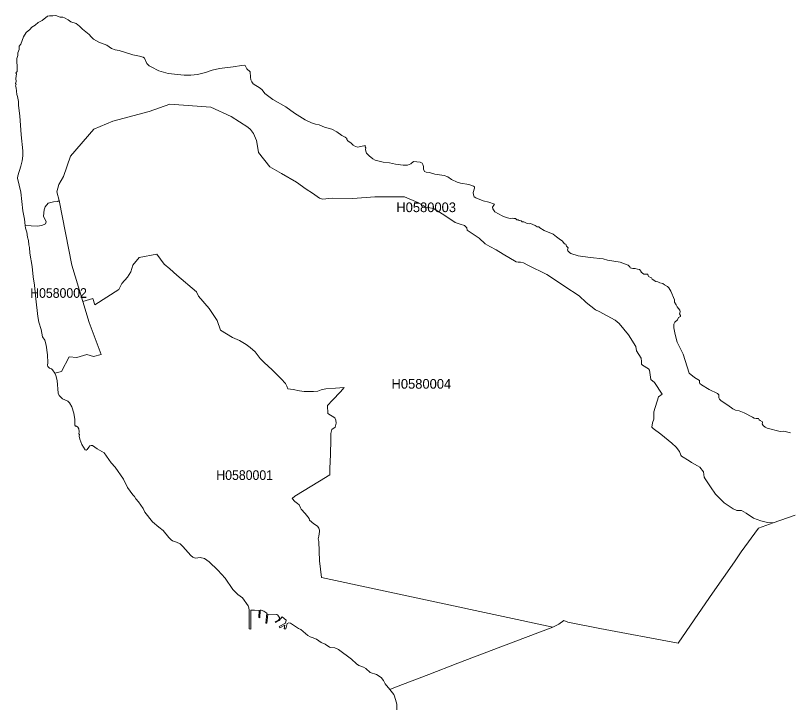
# Model space of a CAD drawing. Extents: x 369010 to 739155, y 6377141 to 6616555.
# Drawn here: x 501971 to 509979, y 6576430 to 6583579 of the extents above; entities that cross this region are included whole.
import ezdxf
from ezdxf.enums import TextEntityAlignment as Align

# ---------------------------------------------------------------- set-up
doc = ezdxf.new("R2010")
doc.units = 0
doc.header["$LTSCALE"] = 40
doc.layers.add('1', color=7, linetype='Continuous', lineweight=13)
doc.layers.add('2', color=7, linetype='Continuous')

msp = doc.modelspace()

# ---------------------------------------------------------------- linework, layer by layer
at = {"layer": '1'}
for points in [[(505489.77, 6582223.61), (505464.61, 6582237.68), (505443.43, 6582258.53), (505408.51, 6582283.52), (505400.06, 6582295.11), (505397.91, 6582307.69), (505382.52, 6582320.27), (505349.42, 6582338.47), (505296.46, 6582375.54), (505244.99, 6582401.86), (505169.85, 6582422.71), (505113.91, 6582446.38), (505075.35, 6582454.82), (505034.96, 6582469.55), (504969.92, 6582500.83), (504856.71, 6582567.53), (504767.84, 6582634.23), (504634.28, 6582708.87), (504551.53, 6582773.42), (504523.56, 6582809.83), (504504.36, 6582828.36), (504431.04, 6582871.39), (504415.65, 6582891.92), (504407.54, 6582913.1), (504403.07, 6582941.4), (504400.25, 6582997.34), (504364.34, 6583025.97), (504346.96, 6583063.21), (504336.54, 6583065.36), (504308.4, 6583063.21), (504224.82, 6583047.16), (504081.49, 6583031.1), (504006.36, 6583012.07), (503935.69, 6582988.07), (503854.92, 6582967.22), (503784.58, 6582960.77), (503717.55, 6582960.77), (503551.38, 6582978.47), (503454.56, 6583007.27), (503432.72, 6583016.87), (503397.47, 6583038.72), (503354.93, 6583058.08), (503331.26, 6583082.91), (503304.95, 6583137.69), (503292.7, 6583147.95), (503252.82, 6583159.54), (503185.95, 6583171.45), (503043.45, 6583218.62), (503001.08, 6583223.75), (502964.34, 6583237.32), (502916.18, 6583272.91), (502832.6, 6583301.7), (502779.64, 6583335.63), (502754.65, 6583356.82), (502735.12, 6583382.14), (502665.61, 6583439.24), (502633.83, 6583470.52), (502598.25, 6583497.5), (502544.29, 6583512.56), (502517.32, 6583534.4), (502477.1, 6583555.92), (502460.71, 6583560.72), (502432.41, 6583563.03), (502388.72, 6583579.42), (502357.94, 6583575.45), (502324.5, 6583576.11), (502304.31, 6583570.81), (502248.04, 6583528.61), (502205.67, 6583505.77), (502174.06, 6583478.79), (502142.12, 6583458.6), (502119.61, 6583434.77), (502082.7, 6583403.32), (502053.08, 6583357.15), (502025.93, 6583284.33), (502009.72, 6583262.98), (502009.05, 6583227.56), (501996.47, 6583192.97), (501994.32, 6583166.49), (501984.06, 6583134.05), (501990.19, 6583021.34), (501987.54, 6582999.99), (501975.12, 6582985.92), (501982.74, 6582974.67), (501976.28, 6582928), (501978.27, 6582897.05), (501973.14, 6582875.2), (501979.26, 6582866.26), (501971.48, 6582852.53), (501978.6, 6582831.84), (501984.72, 6582763.48), (501992.34, 6582742.3), (502002.93, 6582689.01), (502002.93, 6582649.12), (502017.16, 6582541.21), (502029.74, 6582344.59), (502046.95, 6582180.25), (502048.61, 6582126.79), (502040.83, 6582077.31), (502027.42, 6582021.53)], [(502073.1, 6581406.68), (502196.9, 6581400.56), (502245.23, 6581406.02), (502280.98, 6581422.57), (502289.25, 6581445.91), (502260.29, 6581502.51), (502267.24, 6581568.71), (502279.65, 6581600.32), (502309.94, 6581636.24), (502363.73, 6581651.46), (502410.57, 6581654.11), (502424.3, 6581663.71), (502399.81, 6581756.39), (502421.49, 6581830.54), (502467, 6581913.29), (502540.32, 6582122.65), (502780.8, 6582404.18), (502977.09, 6582485.44), (503356.26, 6582584.58), (503567.94, 6582662.2), (503993.28, 6582629.76), (504203.14, 6582535.92), (504375.59, 6582422.22), (504402.74, 6582399.87), (504434.51, 6582358.5), (504464.8, 6582286.67), (504477.55, 6582207.06), (504487.14, 6582162.37), (504604.65, 6582013.26), (504722.49, 6581946.23), (504880.22, 6581853.71), (504979.02, 6581782.05), (505045.89, 6581742.16), (505117.22, 6581688.21), (505149.16, 6581678.61), (505249.46, 6581688.21), (505461.47, 6581686.72), (505689.2, 6581704.09), (505997.7, 6581704.42), (506132.75, 6581645.84), (506220.3, 6581594.86), (506295.11, 6581582.12), (506402.03, 6581518.23), (506519.86, 6581438.63), (506570.84, 6581419.43), (506615.53, 6581405.19), (506641.01, 6581381.2), (506644.16, 6581357.36), (506768.12, 6581276.1), (506831.84, 6581217.18), (506878.18, 6581190.04), (506945.04, 6581154.95), (507015.22, 6581108.78), (507153.08, 6581031.49), (507171.78, 6581027.02), (507197.44, 6581027.84), (507228.22, 6581018.74), (507273.24, 6580994.74), (507469.86, 6580900.08), (507569.16, 6580832.55), (507654.73, 6580775.29), (507802.85, 6580679.13), (507876.34, 6580610.11), (507973.32, 6580533.32), (508009.4, 6580516.11), (508175.24, 6580425.58), (508216.61, 6580391.81), (508313.6, 6580275.3), (508390.23, 6580155.64), (508397.51, 6580110.79), (508420.18, 6580072.39), (508444.84, 6580033.33), (508447.16, 6579997.91), (508449.48, 6579972.43), (508459.24, 6579960.34), (508522.13, 6579922.28), (508531.9, 6579910.2), (508544.64, 6579814.7), (508582.21, 6579782.43), (508663.31, 6579661.77), (508624.25, 6579633.97), (508576.91, 6579477.57), (508576.09, 6579404.58), (508561.19, 6579363.54), (508556.56, 6579320.67), (508568.64, 6579305.78), (508649.07, 6579248.51), (508761.12, 6579155.33), (508805.81, 6579111.47), (508841.22, 6579068.61), (508855.46, 6579031.7), (508863.07, 6579018.96), (508941.85, 6578970.8), (508965.19, 6578953.42), (509029.07, 6578920.32), (509051.74, 6578905.42), (509089.98, 6578857.92), (509096.76, 6578803.8), (509105.04, 6578785.1), (509161.31, 6578703.34)], [(509304.63, 6578537.34), (509214.6, 6578626.55), (509161.31, 6578703.34), (509105.04, 6578785.1), (509096.76, 6578803.8), (509089.98, 6578857.92), (509051.74, 6578905.42), (509029.07, 6578920.32), (508965.19, 6578953.42), (508941.85, 6578970.8), (508863.07, 6579018.96), (508855.46, 6579031.7), (508841.22, 6579068.61), (508805.81, 6579111.47), (508761.12, 6579155.33), (508649.07, 6579248.51), (508568.64, 6579305.78), (508556.56, 6579320.67), (508561.19, 6579363.54), (508576.09, 6579404.58), (508576.91, 6579477.57), (508624.25, 6579633.97), (508663.31, 6579661.77), (508582.21, 6579782.43), (508544.64, 6579814.7), (508531.9, 6579910.2), (508522.13, 6579922.28), (508459.24, 6579960.34), (508449.48, 6579972.43), (508447.16, 6579997.91), (508444.84, 6580033.33), (508420.18, 6580072.39), (508397.51, 6580110.79), (508390.23, 6580155.64), (508313.6, 6580275.3), (508216.61, 6580391.81), (508175.24, 6580425.58), (508009.4, 6580516.11), (507973.32, 6580533.32), (507876.34, 6580610.11), (507802.85, 6580679.13), (507654.73, 6580775.29), (507569.16, 6580832.55), (507469.86, 6580900.08), (507273.24, 6580994.74), (507228.22, 6581018.74), (507197.44, 6581027.84), (507171.78, 6581027.02), (507153.08, 6581031.49), (507015.22, 6581108.78), (506945.04, 6581154.95), (506878.18, 6581190.04), (506831.84, 6581217.18), (506768.12, 6581276.1), (506644.16, 6581357.36), (506641.01, 6581381.2), (506615.53, 6581405.19), (506570.84, 6581419.43), (506519.86, 6581438.63), (506402.03, 6581518.23), (506295.11, 6581582.12), (506220.3, 6581594.86), (506132.75, 6581645.84), (505997.7, 6581704.42), (505689.2, 6581704.09), (505461.47, 6581686.72), (505249.46, 6581688.21), (505149.16, 6581678.61), (505117.22, 6581688.21), (505045.89, 6581742.16), (504979.02, 6581782.05), (504880.22, 6581853.71), (504722.49, 6581946.23), (504604.65, 6582013.26), (504487.14, 6582162.37), (504477.55, 6582207.06), (504464.8, 6582286.67), (504434.51, 6582358.5), (504402.74, 6582399.87), (504375.59, 6582422.22), (504203.14, 6582535.92), (503993.28, 6582629.76), (503567.94, 6582662.2), (503356.26, 6582584.58), (502977.09, 6582485.44), (502780.8, 6582404.18), (502540.32, 6582122.65), (502467, 6581913.29)], [(508617.63, 6580822.45), (508595.45, 6580826.76), (508557.22, 6580850.26), (508551.76, 6580863.66), (508520.64, 6580877.57), (508516.5, 6580884.19), (508513.36, 6580901.9), (508473.8, 6580904.05), (508445.67, 6580923.25), (508444.84, 6580931.69), (508426.64, 6580952.71), (508407.77, 6580954.36), (508383.11, 6580961.31), (508358.78, 6580960.32), (508330.31, 6580967.27), (508327.66, 6580977.86), (508311.28, 6580997.56), (508227.04, 6581025.86), (508097.12, 6581049.36), (508052.43, 6581060.78), (507916.06, 6581074.02), (507793.25, 6581094.05), (507718.44, 6581118.54), (507704.21, 6581127.31), (507684.52, 6581145.85), (507682.53, 6581154.12), (507687.99, 6581175.64), (507673.59, 6581192.02), (507664.99, 6581212.22), (507652.41, 6581218.51), (507628.74, 6581248.13), (507609.87, 6581256.57), (507570.32, 6581291), (507534.07, 6581317.31), (507442.55, 6581356.54), (507397.04, 6581383.35), (507385.28, 6581394.44), (507370.39, 6581393.94), (507347.88, 6581406.85), (507299.88, 6581426.05), (507288.96, 6581423.73), (507265.46, 6581426.71), (507231.2, 6581442.93), (507212.66, 6581444.91), (507202.4, 6581456.5), (507184.03, 6581457.66), (507173.61, 6581463.95), (507158.38, 6581466.1), (507143.65, 6581477.85), (507127.6, 6581478.18), (507111.87, 6581483.81), (507088.7, 6581480.33), (507048.82, 6581489.77), (507005.29, 6581505.82), (506929.65, 6581547.36), (506909.13, 6581578.48), (506907.31, 6581597.51), (506928.82, 6581626.14), (506869.08, 6581648.82), (506808.67, 6581662.72), (506732.87, 6581691.18), (506716.32, 6581704.26), (506709.37, 6581723.46), (506705.56, 6581749.11), (506720.95, 6581793.47), (506718.97, 6581807.86), (506710.36, 6581813.99), (506662.86, 6581831.7), (506575.8, 6581843.94), (506539.39, 6581853.54), (506481.3, 6581883), (506444.73, 6581908.82), (506405.83, 6581922.56), (506310.34, 6581937.12), (506255.55, 6581955.66), (506221.63, 6581958.8), (506203.42, 6581966.75), (506191.34, 6581988.43), (506192.83, 6582016.4), (506187.37, 6582037.92), (506179.09, 6582050.16), (506158.24, 6582061.09), (506089.39, 6582068.7), (506062.74, 6582045.2), (506028.15, 6582030.47), (505981.81, 6582030.14), (505903.53, 6582040.07), (505839.81, 6582054.96), (505776.25, 6582061.58), (505693.34, 6582083.43), (505668.02, 6582095.35), (505629.78, 6582125.63), (505604.46, 6582155.42), (505594.86, 6582174.46), (505593.21, 6582192.33), (505596.68, 6582209.05), (505589.57, 6582220.63), (505587.75, 6582233.21), (505512.94, 6582218.65), (505489.77, 6582223.61)], [(502027.42, 6582021.53), (501995.98, 6581920.57), (501990.85, 6581894.92), (502027.09, 6581750.43), (502047.62, 6581558.28), (502065.66, 6581471.56), (502073.1, 6581406.68)], [(502467, 6581913.29), (502421.49, 6581830.54), (502399.81, 6581756.39), (502424.3, 6581663.71), (502552.9, 6580996.56), (502667.59, 6580621.37), (502771.86, 6580651.16), (502791.06, 6580586.94), (503041.3, 6580744.34), (503072.91, 6580804.91), (503129.35, 6580872.27), (503165.1, 6580927.38), (503186.45, 6580995.41), (503251.49, 6581076.17), (503432.55, 6581110.76), (503509.84, 6581005.34), (503567.77, 6580957.51), (503641.58, 6580893.29), (503843.66, 6580718.68), (503864.85, 6580675.82), (503975.41, 6580549.04), (504057.99, 6580422.1), (504091.26, 6580325.11), (504218.37, 6580246.5), (504288.21, 6580215.22), (504358.05, 6580176), (504400.42, 6580145.71), (504451.73, 6580099.86), (504504.36, 6580030.52), (504543.58, 6579987.98), (504628.65, 6579912.02), (504721.17, 6579821.49), (504765.52, 6579773.16), (504780.25, 6579745.19), (504788.86, 6579717.88), (504844.8, 6579708.61), (504909.35, 6579695.21), (504956.51, 6579690.57), (505054.16, 6579690.57), (505098.02, 6579693.88), (505134.1, 6579706.63), (505180.61, 6579717.22), (505283.38, 6579725.16), (505372.59, 6579729.3), (505334.69, 6579683.95), (505252.1, 6579600.7), (505199.64, 6579545.09), (505202.29, 6579462.51), (505274.12, 6579416.66), (505286.69, 6579393.33), (505288.68, 6579361.72), (505278.75, 6579319.02), (505244.82, 6579296.34), (505232.91, 6579253.15), (505233.57, 6579191.91), (505230.92, 6579038.65), (505223.47, 6578892.84), (505222.15, 6578826.48), (505115.73, 6578761.27), (504863.17, 6578605.69), (504833.88, 6578583.68), (504861.85, 6578552.4), (504887.66, 6578530.39), (504907.52, 6578516.82), (504918.94, 6578484.05), (504926.89, 6578472.13), (504967.44, 6578425.46), (505008.15, 6578375.64), (505014.11, 6578358.27), (505059.29, 6578320.36), (505095.21, 6578295.04), (505108.45, 6578275.35), (505115.07, 6578255.98), (505115.73, 6578240.1), (505111.09, 6578190.77), (505104.47, 6578165.62), (505111.09, 6578136.32), (505116.39, 6577936.89), (505139.06, 6577764.77), (507532.25, 6577250.88), (507592, 6577280.83), (507646.12, 6577319.73), (507686.34, 6577302.35), (508017.34, 6577237.64), (508828.65, 6577086.04), (509076.57, 6577448.16), (509183.98, 6577604.23), (509297.19, 6577765.43), (509409.23, 6577927.46), (509480.4, 6578031.06), (509657.49, 6578274.69), (509810.25, 6578329.3), (509753.32, 6578334.43), (509683.47, 6578350.98), (509607.51, 6578378.95), (509529.39, 6578428.94), (509482.05, 6578457.57), (509434.06, 6578459.06), (509397.15, 6578474.12), (509304.63, 6578537.34)], [(503567.77, 6580957.51), (503509.84, 6581005.34), (503432.55, 6581110.76), (503251.49, 6581076.17), (503186.45, 6580995.41), (503165.1, 6580927.38), (503129.35, 6580872.27), (503072.91, 6580804.91), (503041.3, 6580744.34)], [(504764.53, 6577291.26), (504700.48, 6577256.67), (504706.44, 6577245.58), (504758.74, 6577272.89), (504751.29, 6577234.49), (504766.85, 6577234.49), (504781.58, 6577289.77), (504797.8, 6577294.24), (504815.17, 6577291.1), (504899.41, 6577235.65), (504922.09, 6577225.06), (504994.58, 6577163.66), (505019.41, 6577149.75), (505041.09, 6577144.62), (505087.26, 6577126.09), (505132.44, 6577091.17), (505174.81, 6577073.95), (505220, 6577044.66), (505230.75, 6577040.52), (505274.12, 6577035.72), (505313.34, 6577019.17), (505446.74, 6576918.21), (505500.86, 6576869.89), (505523.86, 6576855.82), (505571.2, 6576837.61), (505596.35, 6576822.39), (505641.7, 6576781.84), (505705.58, 6576762.48), (505755.57, 6576728.71), (505780.39, 6576699.09), (505795.78, 6576664.5), (505842.79, 6576606.9), (505902.37, 6576628.75), (506248.93, 6576760.99), (506548.99, 6576877), (506991.22, 6577048.96), (507532.25, 6577250.88), (505139.06, 6577764.77), (505116.39, 6577936.89), (505111.09, 6578136.32), (505104.47, 6578165.62), (505111.09, 6578190.77), (505115.73, 6578240.1), (505115.07, 6578255.98), (505108.45, 6578275.35), (505095.21, 6578295.04), (505059.29, 6578320.36), (505014.11, 6578358.27), (505008.15, 6578375.64), (504967.44, 6578425.46), (504926.89, 6578472.13), (504918.94, 6578484.05), (504907.52, 6578516.82), (504887.66, 6578530.39), (504861.85, 6578552.4), (504833.88, 6578583.68), (504863.17, 6578605.69), (505115.73, 6578761.27), (505222.15, 6578826.48), (505223.47, 6578892.84), (505230.92, 6579038.65), (505233.57, 6579191.91), (505232.91, 6579253.15), (505244.82, 6579296.34), (505278.75, 6579319.02), (505288.68, 6579361.72), (505286.69, 6579393.33), (505274.12, 6579416.66), (505202.29, 6579462.51), (505199.64, 6579545.09), (505252.1, 6579600.7), (505334.69, 6579683.95), (505372.59, 6579729.3), (505283.38, 6579725.16), (505180.61, 6579717.22), (505134.1, 6579706.63), (505098.02, 6579693.88), (505054.16, 6579690.57), (504956.51, 6579690.57), (504909.35, 6579695.21), (504844.8, 6579708.61), (504788.86, 6579717.88), (504780.25, 6579745.19), (504765.52, 6579773.16), (504721.17, 6579821.49), (504628.65, 6579912.02), (504543.58, 6579987.98), (504504.36, 6580030.52), (504451.73, 6580099.86), (504400.42, 6580145.71), (504358.05, 6580176), (504288.21, 6580215.22), (504218.37, 6580246.5), (504091.26, 6580325.11), (504057.99, 6580422.1), (503975.41, 6580549.04), (503864.85, 6580675.82), (503843.66, 6580718.68), (503641.58, 6580893.29), (503567.77, 6580957.51)], [(509988.33, 6579259.93), (509920.48, 6579277.47), (509882.08, 6579276.48), (509747.69, 6579310.08), (509726.34, 6579320.84), (509707.47, 6579336.23), (509696.55, 6579353.28), (509701.02, 6579369), (509699.86, 6579375.62), (509675.03, 6579387.37), (509665.76, 6579396.64), (509659.31, 6579410.21), (509635.15, 6579409.22), (509614.79, 6579413.52), (509595.43, 6579422.95), (509511.02, 6579469.13), (509459.55, 6579488.33), (509422.14, 6579496.6), (509394.01, 6579509.68), (509342.2, 6579549.4), (509271.04, 6579594.25), (509254.49, 6579611.13), (509249.69, 6579622.05), (509247.54, 6579655.32), (509232.81, 6579667.07), (509148.56, 6579711.26), (509068.29, 6579758.93), (509051.74, 6579771.67), (509046.94, 6579779.12), (509046.94, 6579803.94), (508997.46, 6579833.9), (508942.84, 6579878.42), (508877.47, 6580074.04), (508859.26, 6580117.08), (508816.07, 6580198.17), (508795.21, 6580277.12), (508781.15, 6580346.13), (508781.15, 6580384.2), (508791.57, 6580405.22), (508819.71, 6580429.38), (508830.47, 6580454.87), (508850.33, 6580464.47), (508852.48, 6580474.4), (508842.55, 6580493.43), (508849, 6580513.95), (508846.35, 6580529.51), (508815.4, 6580564.93), (508807.63, 6580586.11), (508790.58, 6580613.59), (508789.26, 6580636.59), (508752.84, 6580727.45), (508732.32, 6580760.72), (508718.42, 6580775.12), (508684.49, 6580793.16), (508667.28, 6580805.9), (508638.98, 6580812.03), (508617.63, 6580822.45)], [(503041.3, 6580744.34), (502791.06, 6580586.94), (502771.86, 6580651.16), (502667.59, 6580621.37), (502733.96, 6580403.56), (502856.6, 6580071.73), (502778.65, 6580050.87), (502708.97, 6580071.73), (502605.86, 6580040.45), (502525.92, 6580046.74), (502448.96, 6579896.29), (502378.29, 6579878.25), (502387.89, 6579855.91), (502401.63, 6579801.29), (502412.88, 6579670.88), (502423.48, 6579647.71), (502439.2, 6579629.83), (502458.73, 6579614.27), (502511.69, 6579590.61), (502530.06, 6579573.06), (502552.9, 6579532.18), (502575.74, 6579466.65), (502585.34, 6579400.44), (502585.67, 6579341.36), (502591.46, 6579329.11), (502602.72, 6579328.78), (502615.29, 6579321.17), (502625.72, 6579303.79), (502629.36, 6579272.01), (502628.04, 6579250.99), (502632.67, 6579244.54), (502632.01, 6579225.67), (502637.8, 6579197.37), (502659.65, 6579140.27), (502692.09, 6579086.65), (502701.19, 6579082.01), (502712.94, 6579087.31), (502728.66, 6579113.63), (502742.07, 6579125.54), (502755.97, 6579130.34), (502769.54, 6579130.51), (502815.55, 6579094.43), (502888.87, 6579055.7), (502961.53, 6578949.45), (503002.57, 6578905.75), (503088.14, 6578782.12), (503129.35, 6578694.57), (503184.13, 6578618.93), (503202.67, 6578601.56), (503217.23, 6578579.38), (503243.55, 6578548.93), (503293.2, 6578477.43), (503310.58, 6578441.68), (503389.36, 6578339.73), (503453.57, 6578285.11), (503500.41, 6578250.19), (503556.35, 6578179.19), (503580.84, 6578153.87), (503594.58, 6578143.77), (503636.29, 6578131.36), (503674.02, 6578113.98), (503704.14, 6578085.02), (503786.4, 6577992.17), (503807.92, 6577975.79), (503832.91, 6577965.52), (503883.72, 6577970.32), (503925.42, 6577961.72), (503974.25, 6577926.96), (504064.61, 6577840.24), (504141.24, 6577756.49), (504220.35, 6577640.81), (504271.66, 6577588.84), (504319.65, 6577554.08), (504377.91, 6577470.83), (504385.03, 6577451.97), (504389.66, 6577426.31), (504390.32, 6577232.84), (504404.72, 6577231.35), (504405.39, 6577425.32), (504445.11, 6577426.64), (504492.44, 6577423.5), (504490.29, 6577349.19), (504499.06, 6577348.36), (504501.38, 6577427.14), (504513.13, 6577427.97), (504541.76, 6577415.39), (504571.22, 6577394.04), (504562.45, 6577293.25), (504571.22, 6577290.93), (504582.31, 6577385.27), (504676.98, 6577380.8), (504684.09, 6577375.83), (504706.44, 6577345.05), (504690.88, 6577324.36), (504657.12, 6577307.48), (504662.91, 6577299.37), (504699.82, 6577319.89), (504731.43, 6577356.8), (504771.98, 6577322.21), (504764.53, 6577291.26)], [(509161.31, 6578703.34), (509214.6, 6578626.55), (509304.63, 6578537.34), (509397.15, 6578474.12), (509434.06, 6578459.06), (509482.05, 6578457.57), (509529.39, 6578428.94), (509607.51, 6578378.95), (509683.47, 6578350.98), (509753.32, 6578334.43), (509810.25, 6578329.3), (509810.25, 6578329.3), (510036.82, 6578410.4)], [(510036.82, 6578410.4), (509810.25, 6578329.3), (509810.25, 6578329.3), (509657.49, 6578274.69), (509480.4, 6578031.06), (509409.23, 6577927.46), (509297.19, 6577765.43), (509183.98, 6577604.23), (509076.57, 6577448.16), (508828.65, 6577086.04), (508017.34, 6577237.64), (507686.34, 6577302.35), (507646.12, 6577319.73), (507592, 6577280.83), (507532.25, 6577250.88), (506991.22, 6577048.96), (506548.99, 6576877), (506248.93, 6576760.99), (505902.37, 6576628.75), (505842.79, 6576606.9), (505884.66, 6576555.76), (505893.43, 6576537.39), (505911.64, 6576479.96), (505918.09, 6576454.64), (505916.77, 6576397.21)]]:
    msp.add_lwpolyline(points, dxfattribs=at)
msp.add_lwpolyline([(502424.3, 6581663.71), (502410.57, 6581654.11), (502363.73, 6581651.46), (502309.94, 6581636.24), (502279.65, 6581600.32), (502267.24, 6581568.71), (502260.29, 6581502.51), (502289.25, 6581445.91), (502280.98, 6581422.57), (502245.23, 6581406.02), (502196.9, 6581400.56), (502073.1, 6581406.68), (502076.25, 6581379.71), (502088.83, 6581336.18), (502096.44, 6581285.87), (502105.87, 6581250.61), (502108.69, 6581208.24), (502115.8, 6581180.6), (502121.6, 6581121.69), (502145.59, 6580982), (502154.7, 6580876.08), (502169.76, 6580788.03), (502181.01, 6580646.69), (502201.87, 6580464.97), (502213.45, 6580406.38), (502237.78, 6580330.08), (502251.35, 6580255.11), (502274.69, 6580218.86), (502289.58, 6580166.89), (502301.33, 6580069.25), (502306.3, 6579986.99), (502304.31, 6579961.34), (502307.13, 6579948.43), (502323.51, 6579931.71), (502342.54, 6579925.26), (502353.47, 6579914.66), (502377.8, 6579879.08), (502378.29, 6579878.25), (502448.96, 6579896.29), (502525.92, 6580046.74), (502605.86, 6580040.45), (502708.97, 6580071.73), (502778.65, 6580050.87), (502856.6, 6580071.73), (502733.96, 6580403.56), (502667.59, 6580621.37), (502552.9, 6580996.56)], close=True, dxfattribs=at)

# ---------------------------------------------------------------- texts
at = {"layer": '2'}
for s, p in [('H0580003', (506220.3, 6581544.86)), ('H0580004', (506170.55, 6579718.09))]:
    msp.add_text(s, height=100, dxfattribs=at).set_placement(p, align=Align.CENTER)
at = {"layer": '2', "width": 0.95}
for s, p in [('H0580002', (502416.96, 6580658.18)), ('H0580001', (504342.59, 6578774.21))]:
    msp.add_text(s, height=100, dxfattribs=at).set_placement(p, align=Align.CENTER)

doc.saveas('drawing.dxf')
